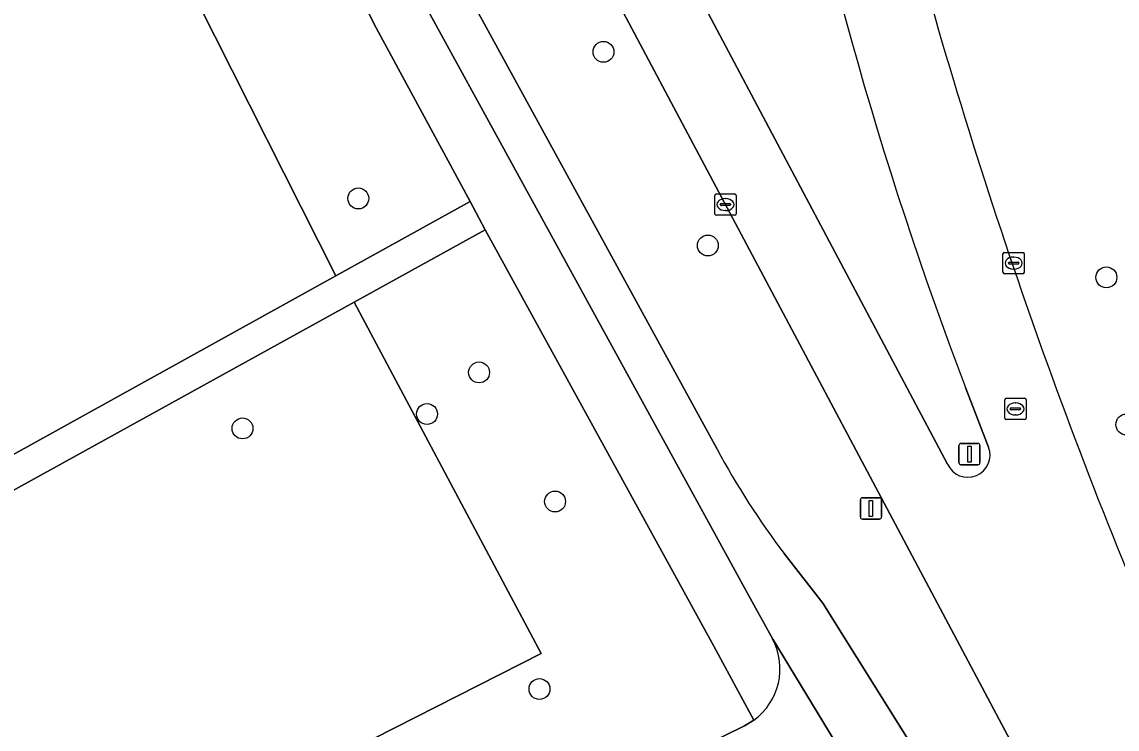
# Model space of a CAD drawing. Extents: x 157793 to 159380, y 380877 to 382313.
# Drawn here: x 158816.8 to 158868, y 381904.9 to 381937.9 of the extents above; entities that cross this region are included whole.
import ezdxf

# ---------------------------------------------------------------- set-up
doc = ezdxf.new("R2010")
doc.units = 0
for name, color, linetype in [('IMGEO_Berm_groen', 7, 'Continuous'), ('IMGEO_Boom', 7, 'Continuous'), ('IMGEO_Fietspad_gesloten', 7, 'Continuous'), ('IMGEO_Groenvoorziening', 7, 'Continuous'), ('IMGEO_Kolk', 7, 'Continuous'), ('IMGEO_Lichtmast', 7, 'Continuous'), ('IMGEO_Rijbaan_lokaal_gesloten', 7, 'Continuous'), ('IMGEO_Rioolput', 7, 'Continuous'), ('IMGEO_Verkeersbordpaal', 7, 'Continuous'), ('IMGEO_Voetpad_halfverhard', 7, 'Continuous'), ('IMGEO_Voetpad_open', 7, 'Continuous')]:
    doc.layers.add(name, color=color, linetype=linetype)

msp = doc.modelspace()

# ---------------------------------------------------------------- linework, layer by layer
at = {"layer": 'IMGEO_Berm_groen'}
for points in [[(158826.066, 381960.938), (158827.769, 381957.796), (158835.095, 381944.118), (158836.7, 381940.996), (158849.294, 381917.948)], [(158885.942, 381861.581), (158875.007, 381881.771), (158872.701, 381886.059), (158866.076, 381898.384), (158863.547, 381903.338), (158838.996, 381949.511)], [(158848.351, 381939.364), (158860.089, 381917.252)], [(158862.004, 381918.046), (158860.922, 381920.832)], [(158852.437, 381913.066), (158854.249, 381910.746), (158863.88, 381895.361), (158867.453, 381889.407)]]:
    msp.add_lwpolyline(points, dxfattribs=at)
for centre, radius, start, end in [((159036.564, 381987.544), 187.884, 190.41005, 200.79776), ((159105.532, 382009.018), 256.039, 194.84076, 203.58416), ((158882.713, 381936.01), 37.987, 208.3902, 217.1562), ((158861.038, 381917.671), 1.037, 203.8121, 21.2278)]:
    msp.add_arc(centre, radius, start, end, dxfattribs=at)
at = {"layer": 'IMGEO_Boom'}
for centre in [(158843.979, 381936.542), (158832.502, 381929.684), (158848.866, 381927.483), (158867.521, 381925.992), (158838.156, 381921.543), (158835.718, 381919.596), (158827.081, 381918.922), (158868.454, 381919.106), (158841.713, 381915.502), (158840.982, 381906.729)]:
    msp.add_circle(centre, 0.489, dxfattribs=at)
at = {"layer": 'IMGEO_Fietspad_gesloten'}
for points in [[(158849.294, 381917.948), (158836.7, 381940.996), (158835.095, 381944.118), (158827.769, 381957.796), (158826.066, 381960.938)], [(158824.124, 381960.357), (158833.074, 381943.731), (158834.976, 381939.932), (158850.939, 381910.805), (158851.899, 381909.06), (158857.433, 381899.967), (158858.529, 381898.284), (158860.851, 381894.387), (158868.388, 381881.765), (158872.746, 381873.772), (158876.865, 381865.95), (158892.504, 381836.976), (158902.407, 381818.335), (158906.164, 381811.184), (158909.734, 381803.643), (158912.565, 381804.841), (158911.412, 381807.403), (158911.194, 381807.946)], [(158867.453, 381889.407), (158863.88, 381895.361), (158854.249, 381910.746), (158852.437, 381913.066)], [(158856.477, 381901.127), (158857.433, 381899.967), (158851.899, 381909.06)], [(158851.018, 381905.269), (158850.579, 381905.004), (158826.518, 381893.167), (158825.41, 381892.622)]]:
    msp.add_lwpolyline(points, dxfattribs=at)
for centre, radius, start, end in [((158882.713, 381936.01), 37.987, 208.3902, 217.1562), ((158849.273, 381907.672), 2.97, 305.9797, 27.8545)]:
    msp.add_arc(centre, radius, start, end, dxfattribs=at)
at = {"layer": 'IMGEO_Groenvoorziening'}
for points in [[(158823.662, 381955.829), (158819.682, 381941.712), (158824.977, 381938.886), (158831.445, 381926.056), (158837.737, 381929.534), (158833.335, 381937.662), (158830.866, 381942.527)], [(158838.447, 381928.221), (158832.307, 381924.833), (158841.062, 381908.389), (158823.426, 381899.436), (158826.518, 381893.167), (158850.579, 381905.004), (158851.018, 381905.269), (158849.146, 381908.733)]]:
    msp.add_lwpolyline(points, close=True, dxfattribs=at)
for points in [[(158801.498, 381916.394), (158809.437, 381914.405), (158809.98, 381914.33), (158810.508, 381914.481), (158831.445, 381926.056), (158824.977, 381938.886), (158819.682, 381941.712), (158814.956, 381943.496), (158813.037, 381944.22), (158811.466, 381938.621)], [(158811.908, 381911.483), (158814.34, 381906.738), (158819.043, 381897.211), (158823.426, 381899.436), (158841.062, 381908.389), (158832.307, 381924.833)], [(158832.307, 381924.833), (158813.125, 381914.248)]]:
    msp.add_lwpolyline(points, dxfattribs=at)
at = {"layer": 'IMGEO_Kolk'}
for p, q in [((158849.19, 381928.971), (158849.19, 381929.823)), ((158849.265, 381929.897), (158850.117, 381929.897)), ((158849.678, 381929.677), (158849.703, 381929.677)), ((158850.191, 381929.823), (158850.191, 381928.971)), ((158849.449, 381929.391), (158849.449, 381929.403)), ((158849.887, 381929.354), (158849.489, 381929.354)), ((158849.492, 381929.44), (158849.89, 381929.44)), ((158849.701, 381929.117), (158849.676, 381929.117)), ((158849.933, 381929.403), (158849.933, 381929.391)), ((158850.117, 381928.897), (158849.265, 381928.897)), ((158862.679, 381926.232), (158862.679, 381927.084)), ((158862.754, 381927.158), (158863.606, 381927.158)), ((158863.167, 381926.938), (158863.192, 381926.938)), ((158863.68, 381927.084), (158863.68, 381926.232)), ((158862.938, 381926.652), (158862.938, 381926.664)), ((158863.376, 381926.615), (158862.978, 381926.615)), ((158862.981, 381926.701), (158863.379, 381926.701)), ((158863.19, 381926.378), (158863.165, 381926.378)), ((158863.422, 381926.664), (158863.422, 381926.652)), ((158863.606, 381926.158), (158862.754, 381926.158))]:
    msp.add_line(p, q, dxfattribs=at)
for points in [[(158849.19, 381928.971), (158849.19, 381929.823)], [(158849.265, 381929.897), (158850.117, 381929.897)], [(158850.191, 381929.823), (158850.191, 381928.971)], [(158850.117, 381928.897), (158849.265, 381928.897)], [(158862.679, 381926.232), (158862.679, 381927.084)], [(158862.754, 381927.158), (158863.606, 381927.158)], [(158863.68, 381927.084), (158863.68, 381926.232)], [(158863.606, 381926.158), (158862.754, 381926.158)]]:
    msp.add_lwpolyline(points, dxfattribs=at)
for centre, radius, start, end in [((158849.267, 381929.821), 0.0765, 91.552, 178.448), ((158849.267, 381929.821), 0.0765, 91.552, 178.448), ((158850.115, 381929.821), 0.0765, 1.552, 88.448), ((158850.115, 381929.821), 0.0765, 1.552, 88.448), ((158849.267, 381928.973), 0.0765, 181.552, 268.448), ((158849.267, 381928.973), 0.0765, 181.552, 268.448), ((158849.489, 381929.4), 0.0403, 85.8775, 175.7526), ((158849.486, 381929.39), 0.0366, 178.938, 274.7102), ((158849.89, 381929.397), 0.043, 264.8664, 352.4533), ((158849.894, 381929.402), 0.0386, 1.7309, 96.639), ((158850.115, 381928.973), 0.0765, 271.552, 358.448), ((158850.115, 381928.973), 0.0765, 271.552, 358.448), ((158862.756, 381927.082), 0.0765, 91.552, 178.448), ((158862.756, 381927.082), 0.0765, 91.552, 178.448), ((158863.604, 381927.082), 0.0765, 1.552, 88.448), ((158863.604, 381927.082), 0.0765, 1.552, 88.448), ((158862.978, 381926.661), 0.0403, 85.8775, 175.7526), ((158862.975, 381926.651), 0.0366, 178.938, 274.7102), ((158863.379, 381926.658), 0.043, 264.8664, 352.4533), ((158863.383, 381926.663), 0.0386, 1.7309, 96.639), ((158862.756, 381926.234), 0.0765, 181.552, 268.448), ((158862.756, 381926.234), 0.0765, 181.552, 268.448), ((158863.604, 381926.234), 0.0765, 271.552, 358.448), ((158863.604, 381926.234), 0.0765, 271.552, 358.448)]:
    msp.add_arc(centre, radius, start, end, dxfattribs=at)
for centre, major_axis, ratio, start_param, end_param in [((158849.677, 381929.397), (-0.387, 0.002), 0.722429, 4.712389, 7.853982), ((158849.702, 381929.397), (-0.39, 0.002), 0.717154, 1.570796, 4.712389), ((158863.166, 381926.658), (-0.387, 0.002), 0.722429, 4.712389, 7.853982), ((158863.191, 381926.658), (-0.39, 0.002), 0.717154, 1.570796, 4.712389)]:
    msp.add_ellipse(centre, major_axis=major_axis, ratio=ratio, start_param=start_param, end_param=end_param, dxfattribs=at)
at = {"layer": 'IMGEO_Lichtmast'}
for p, q in [((158856.104, 381915.68), (158856.894, 381915.68)), ((158856.894, 381915.68), (158856.104, 381915.68)), ((158856.004, 381914.78), (158856.004, 381915.58)), ((158856.004, 381915.58), (158856.004, 381914.78)), ((158856.994, 381915.58), (158856.994, 381914.78)), ((158856.994, 381914.78), (158856.994, 381915.58)), ((158856.894, 381914.68), (158856.104, 381914.68)), ((158856.104, 381914.68), (158856.894, 381914.68))]:
    msp.add_line(p, q, dxfattribs=at)
msp.add_lwpolyline([(158856.424, 381915.555), (158856.574, 381915.555), (158856.574, 381914.805), (158856.424, 381914.805), (158856.424, 381915.555)], dxfattribs=at)
for centre, start, end in [((158856.104, 381915.58), 90, 180), ((158856.104, 381915.58), 90, 180), ((158856.894, 381915.58), 0, 90), ((158856.894, 381915.58), 360, 90), ((158856.104, 381914.78), 180, 270), ((158856.104, 381914.78), 180, 270), ((158856.894, 381914.78), 270, 0), ((158856.894, 381914.78), 270, 0)]:
    msp.add_arc(centre, 0.1, start, end, dxfattribs=at)
at = {"layer": 'IMGEO_Rijbaan_lokaal_gesloten'}
for points in [[(158838.996, 381949.511), (158863.547, 381903.338), (158866.076, 381898.384), (158872.701, 381886.059), (158875.007, 381881.771), (158885.942, 381861.581), (158886.9, 381859.814), (158888.805, 381856.263), (158889.759, 381854.497), (158901.072, 381833.271), (158911.017, 381814.818), (158912.093, 381812.82), (158912.647, 381811.818), (158915.766, 381813.434), (158914.496, 381815.723), (158909.647, 381824.715), (158909.166, 381825.624)], [(158860.089, 381917.252), (158848.351, 381939.364)], [(158860.922, 381920.832), (158862.004, 381918.046)]]:
    msp.add_lwpolyline(points, dxfattribs=at)
for centre, radius, start, end in [((159036.564, 381987.544), 187.884, 190.41005, 200.79776), ((159105.532, 382009.018), 256.039, 194.84076, 203.58416), ((158861.038, 381917.671), 1.037, 203.8121, 21.2278)]:
    msp.add_arc(centre, radius, start, end, dxfattribs=at)
at = {"layer": 'IMGEO_Rioolput'}
for p, q in [((158862.765, 381919.409), (158862.765, 381920.261)), ((158862.84, 381920.335), (158863.692, 381920.335)), ((158863.766, 381920.261), (158863.766, 381919.409)), ((158863.024, 381919.829), (158863.024, 381919.841)), ((158863.462, 381919.792), (158863.064, 381919.792)), ((158863.067, 381919.878), (158863.465, 381919.878)), ((158863.253, 381920.115), (158863.278, 381920.115)), ((158863.508, 381919.841), (158863.508, 381919.829)), ((158863.692, 381919.335), (158862.84, 381919.335)), ((158863.276, 381919.555), (158863.251, 381919.555))]:
    msp.add_line(p, q, dxfattribs=at)
for points in [[(158862.765, 381919.409), (158862.765, 381920.261)], [(158862.84, 381920.335), (158863.692, 381920.335)], [(158863.766, 381920.261), (158863.766, 381919.409)], [(158863.692, 381919.335), (158862.84, 381919.335)]]:
    msp.add_lwpolyline(points, dxfattribs=at)
for centre, radius, start, end in [((158862.842, 381920.259), 0.0765, 91.552, 178.448), ((158862.842, 381920.259), 0.0765, 91.552, 178.448), ((158863.69, 381920.259), 0.0765, 1.552, 88.448), ((158863.69, 381920.259), 0.0765, 1.552, 88.448), ((158863.064, 381919.838), 0.0403, 85.8775, 175.7526), ((158863.061, 381919.828), 0.0366, 178.938, 274.7102), ((158863.465, 381919.835), 0.043, 264.8664, 352.4533), ((158863.469, 381919.84), 0.0386, 1.7309, 96.639), ((158862.842, 381919.411), 0.0765, 181.552, 268.448), ((158862.842, 381919.411), 0.0765, 181.552, 268.448), ((158863.69, 381919.411), 0.0765, 271.552, 358.448), ((158863.69, 381919.411), 0.0765, 271.552, 358.448)]:
    msp.add_arc(centre, radius, start, end, dxfattribs=at)
for centre, major_axis, ratio, start_param, end_param in [((158863.252, 381919.835), (-0.387, 0.002), 0.722429, 4.712389, 7.853982), ((158863.277, 381919.835), (-0.39, 0.002), 0.717154, 1.570796, 4.712389)]:
    msp.add_ellipse(centre, major_axis=major_axis, ratio=ratio, start_param=start_param, end_param=end_param, dxfattribs=at)
at = {"layer": 'IMGEO_Verkeersbordpaal'}
for p, q in [((158860.714, 381918.221), (158861.504, 381918.221)), ((158861.504, 381918.221), (158860.714, 381918.221)), ((158860.614, 381917.321), (158860.614, 381918.121)), ((158860.614, 381918.121), (158860.614, 381917.321)), ((158861.604, 381918.121), (158861.604, 381917.321)), ((158861.604, 381917.321), (158861.604, 381918.121)), ((158861.504, 381917.221), (158860.714, 381917.221)), ((158860.714, 381917.221), (158861.504, 381917.221))]:
    msp.add_line(p, q, dxfattribs=at)
msp.add_lwpolyline([(158861.034, 381918.096), (158861.184, 381918.096), (158861.184, 381917.346), (158861.034, 381917.346), (158861.034, 381918.096)], dxfattribs=at)
for centre, start, end in [((158860.714, 381918.121), 90, 180), ((158860.714, 381918.121), 90, 180), ((158861.504, 381918.121), 0, 90), ((158861.504, 381918.121), 360, 90), ((158860.714, 381917.321), 180, 270), ((158860.714, 381917.321), 180, 270), ((158861.504, 381917.321), 270, 0), ((158861.504, 381917.321), 270, 0)]:
    msp.add_arc(centre, 0.1, start, end, dxfattribs=at)
at = {"layer": 'IMGEO_Voetpad_halfverhard'}
for points in [[(158832.307, 381924.833), (158838.447, 381928.221), (158837.737, 381929.534), (158831.445, 381926.056), (158810.508, 381914.481), (158809.98, 381914.33), (158809.437, 381914.405), (158801.498, 381916.394), (158800.355, 381915.154), (158800.53, 381915.102), (158807.892, 381913.247)], [(158813.125, 381914.248), (158832.307, 381924.833)]]:
    msp.add_lwpolyline(points, dxfattribs=at)
at = {"layer": 'IMGEO_Voetpad_open'}
for points in [[(158851.899, 381909.06), (158850.939, 381910.805), (158834.976, 381939.932), (158833.074, 381943.731), (158824.124, 381960.357)], [(158817.707, 381960.063), (158817.33, 381959.168), (158819.305, 381958.922), (158822.181, 381958.564), (158823.662, 381955.829), (158830.866, 381942.527), (158833.335, 381937.662), (158837.737, 381929.534), (158838.447, 381928.221), (158849.146, 381908.733), (158851.018, 381905.269)]]:
    msp.add_lwpolyline(points, dxfattribs=at)
msp.add_arc((158849.273, 381907.672), 2.97, 305.9797, 27.8545, dxfattribs=at)

doc.saveas('drawing.dxf')
